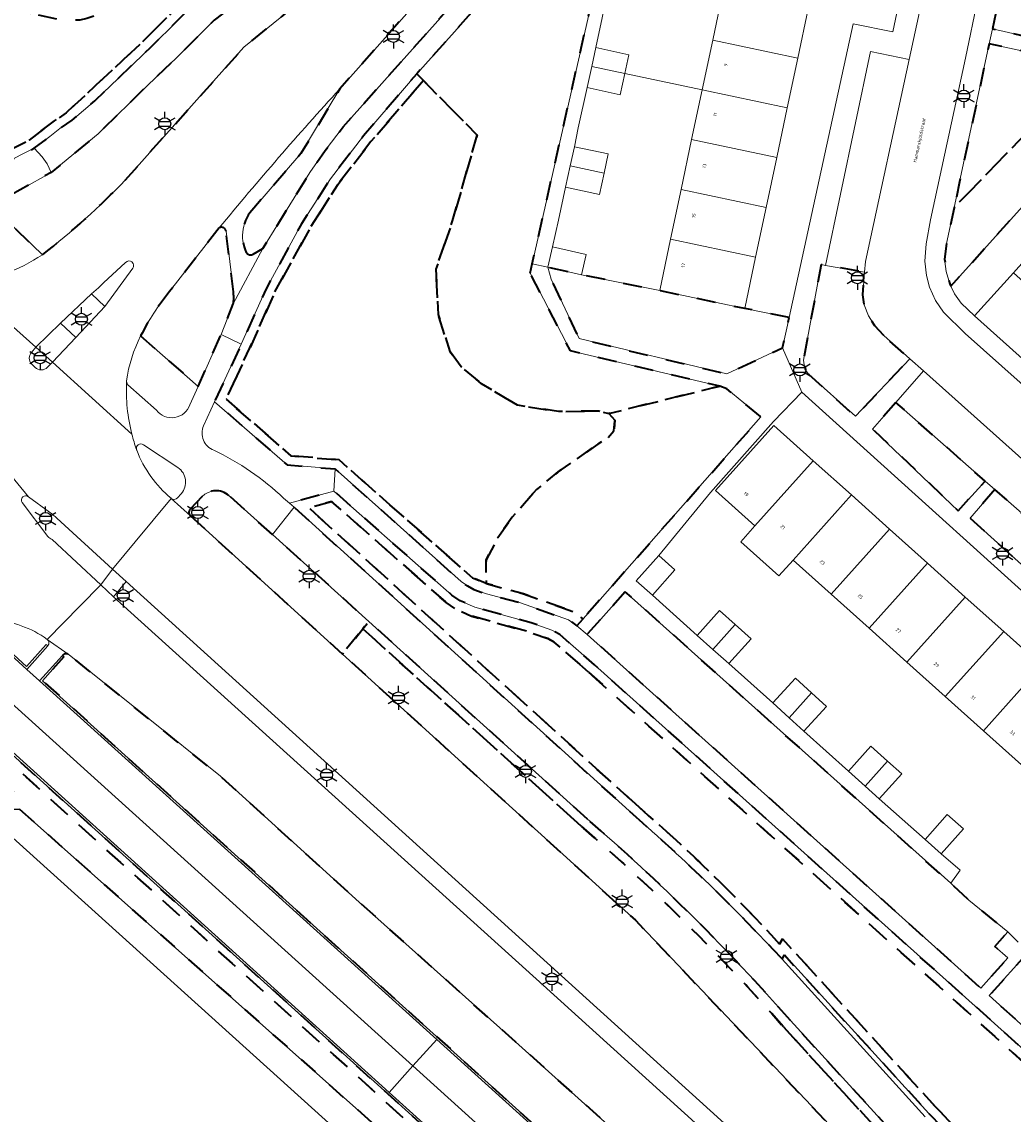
# Model space of a CAD drawing. Extents: x 105780 to 185197, y 477999 to 525027.
# Tile 134 of 562: x 106384 to 106489, y 479322 to 479438. Entities that reach past the tile are written whole.
import ezdxf
from ezdxf.enums import TextEntityAlignment as Align

# ---------------------------------------------------------------- set-up
doc = ezdxf.new("R2010")
doc.units = 0
doc.linetypes.add('XX-HIDDEN', pattern=[4, 2, -2])
for name, color, linetype, lineweight in [('B-GV-GR-MATERIAALGRENS-G', 252, 'XX-HIDDEN', 35), ('B-RO-IE-MEUBILAIR_WEGMEUBILAIR-S', 252, 'Continuous', 25), ('B-WE-GW-WATERGANG_SLOOT_INSTEEK-G', 252, 'Continuous', 30), ('B-XX-KG-KADASTRAAL_BEBOUWING-G', 252, 'Continuous', 20), ('B1-WE-OG-BEBOUWING-T18', 7, 'Continuous', 18), ('B1-WE-OG-TERREIN_ERF-GV', 252, 'Continuous', 18), ('B1-WE-OG-TOPOGRAFIE-T18', 10, 'Continuous', 18), ('B1-WE-VH-VERHARDING_ASFALT-GV', 252, 'Continuous', 18), ('B1-WE-VH-VERHARDING_BETON-GV', 252, 'Continuous', 18), ('B1-WE-VH-VERHARDING_BETONSTRAATSTEEN-GV', 252, 'Continuous', 18), ('B1-WE-VH-VERHARDING_OPEN-GV', 252, 'Continuous', 18), ('B1-WE-VH-VERHARDING_TEGEL-GV', 252, 'Continuous', 18)]:
    doc.layers.add(name, color=color, linetype=linetype, lineweight=lineweight)
doc.styles.add('NLCS-ISO', font='NLCS-ISO.ttf')
doc.styles.add('NLCS-ISO-M200-T18', font='NLCS-ISO.ttf', dxfattribs={"height": 0.36})

# ---------------------------------------------------------------- blocks, each defined once
blk = doc.blocks.new('B-SIE-WEG_LICHTMAST-SO')
at = {"ltscale": 0.1}
for p, q in [((0, 1.27), (0, 2.53)), ((-1.1, 0.63), (-2.19, 1.27)), ((1.1, 0.63), (2.19, 1.27)), ((-1.1, -0.63), (-2.19, -1.27)), ((0, -1.27), (0, -2.53)), ((1.1, -0.63), (2.19, -1.27))]:
    blk.add_line(p, q, dxfattribs=at)
at = {"flags": 128}
for points in [[(-1.16, 0.5), (1.16, 0.5)], [(-1.16, -0.5), (1.16, -0.5)]]:
    blk.add_lwpolyline(points, dxfattribs=at)
at = {"ltscale": 0.1}
blk.add_circle((0, 0), 1.27, dxfattribs=at)
at = {"style": 'NLCS-ISO'}
blk.add_attdef('TYPE', text='', height=1.8, dxfattribs=at).set_placement((0, 2.53), align=Align.BOTTOM_CENTER)

msp = doc.modelspace()

# ---------------------------------------------------------------- linework, layer by layer
at = {"layer": 'B-GV-GR-MATERIAALGRENS-G', "flags": 128}
for points in [[(106465.67, 479476.4), (106465.97, 479476.99), (106465.98, 479477.01), (106465.92, 479477.19), (106465.67, 479477.43), (106464.95, 479477.73), (106463.02, 479477.84), (106460.97, 479477.53), (106459.38, 479476.93), (106457.93, 479476.02), (106456.72, 479474.83), (106447.762, 479464.796), (106428.181, 479442.864), (106422.117, 479436.038), (106417.86, 479431.246), (106413.73, 479424.371), (106408.713, 479418.582)], [(106408.642, 479413.675), (106409.692, 479414.296), (106414.68, 479422.35), (106416.31, 479424.7), (106418.21, 479427.21), (106424.362, 479434.114), (106433.68, 479444.57), (106451.611, 479465.011), (106453.61, 479467.29), (106455.24, 479468.76), (106457.01, 479470.12), (106458.51, 479471.06), (106464.44, 479475.22), (106465.17, 479475.82), (106465.67, 479476.4)], [(106349.885, 479443.376), (106354.904, 479439.933), (106369.065, 479433.237), (106373.666, 479426.664), (106378.375, 479422.201), (106378.775, 479421.618), (106385.402, 479424.94), (106387.05, 479426.17), (106388.13, 479427.02), (106389.42, 479427.91), (106391.84, 479429.98), (106397.7, 479435.61), (106403.73, 479441.59), (106404.1, 479441.83), (106404.37, 479442.08), (106404.75, 479442.31), (106408.9, 479444.12), (106406.984, 479444.375), (106404.257, 479443.186), (106403.085, 479442.359), (106397.007, 479436.331), (106388.792, 479428.692), (106387.543, 479427.83), (106384.87, 479425.792), (106378.967, 479422.834), (106374.433, 479427.312), (106369.732, 479434.028), (106355.404, 479440.803), (106352.34, 479442.81), (106351.79, 479443.1), (106351.16, 479443.51), (106350.02, 479444.48), (106349.52, 479445.07), (106349.12, 479445.84), (106345.04, 479458.18)], [(106416.264, 479445.142), (106414.83, 479444.16), (106412.99, 479442.97), (106406.5, 479439.8), (106405.4, 479439.2), (106404.52, 479438.55), (106400.55, 479434.57), (106397.45, 479431.63), (106392.18, 479426.45), (106387.195, 479422.365), (106380.859, 479418.82), (106386.274, 479413.631)], [(106395.06, 479421.558), (106407.674, 479435.67), (106420.113, 479445.759), (106420.232, 479445.888)], [(106405.038, 479416.465), (106399.78, 479409.703)], [(106406.552, 479409.682), (106405.777, 479416.12)], [(106396.698, 479404.998), (106402.819, 479399.632), (106405.239, 479405.162), (106406.547, 479408.402)], [(106501.86, 479319), (106492.891, 479327.043), (106444.93, 479370.05), (106441.22, 479373.28), (106440.38, 479373.76), (106438.2, 479374.53), (106432.19, 479376.19), (106430.65, 479376.87), (106429.76, 479377.48), (106417.24, 479388.523), (106412.507, 479387.223), (106413.014, 479386.803), (106448.975, 479354.193)], [(106403.228, 479387.93), (106401.951, 479386.602)], [(106410.717, 479383.907), (106406.072, 479388.034)], [(106444.268, 479369.301), (106440.638, 479372.461), (106439.962, 479372.847), (106437.9, 479373.575), (106431.853, 479375.246), (106430.161, 479375.993), (106429.144, 479376.69), (106416.989, 479387.417), (106414.559, 479386.752), (106449.647, 479354.934)], [(106449.647, 479354.934), (106414.559, 479386.752), (106416.989, 479387.417), (106429.144, 479376.69), (106430.161, 479375.993), (106431.853, 479375.246), (106437.9, 479373.575), (106439.962, 479372.847), (106440.638, 479372.461), (106444.268, 479369.301)], [(106401.989, 479385.88), (106418.139, 479371.212), (106420.307, 479373.893), (106420.936, 479374.671), (106410.717, 479383.907)], [(106444.155, 479353.688), (106420.936, 479374.671), (106420.307, 479373.893), (106443.502, 479352.931)], [(106443.502, 479352.931), (106420.307, 479373.893), (106418.139, 479371.212), (106449.262, 479342.945), (106472.457, 479318.462)], [(106388.398, 479371.053), (106388.561, 479370.906), (106387.391, 479369.615), (106386.274, 479368.381), (106453.259, 479307.9), (106476.054, 479287.269), (106482.763, 479281.196), (106499, 479266.499), (106509.497, 479256.998), (106510.902, 479255.835), (106516.033, 479251.209), (106521.149, 479246.565), (106526.247, 479241.903), (106531.33, 479237.223), (106536.396, 479232.525), (106542.364, 479226.919), (106544.451, 479224.937), (106552.311, 479225.36)], [(106552.311, 479225.36), (106551.548, 479226.049), (106513.495, 479260.407), (106482.9, 479288.036), (106448.772, 479319.025), (106436.509, 479330.028), (106419.922, 479344.856), (106405.169, 479358.245), (106389.107, 479371.117), (106389.013, 479371.183)], [(106550.521, 479274.198), (106547.999, 479276.588), (106543.801, 479280.417), (106501.194, 479318.254), (106444.268, 479369.301)], [(106444.268, 479369.301), (106501.194, 479318.254), (106543.801, 479280.417), (106547.999, 479276.588), (106550.521, 479274.198)], [(106464.583, 479340.403), (106464.892, 479340.958), (106481.167, 479323.082)], [(106481.167, 479323.082), (106464.892, 479340.958), (106464.583, 479340.403)], [(106464.848, 479338.819), (106465.09, 479339.255), (106480.428, 479322.409)], [(106475.701, 479319.89), (106464.991, 479331.603)], [(106464.991, 479331.603), (106475.701, 479319.89)], [(106476.426, 479320.579), (106465.729, 479332.278)]]:
    msp.add_lwpolyline(points, dxfattribs=at)
for points in [[(106438.07, 479411.67), (106438.298, 479412.674), (106446.42, 479448.5), (106452.78, 479450.03), (106454.702, 479459.284), (106455.05, 479460.96), (106459.68, 479463.34), (106454.36, 479464.468), (106426.029, 479432.851), (106426.732, 479432.135), (106432.44, 479426.32), (106429.84, 479417.24), (106428.07, 479412.09), (106428.32, 479407.26), (106429.55, 479403.36), (106430.76, 479401.71), (106432.91, 479399.92), (106436.75, 479397.64), (106441.1, 479396.98), (106445.38, 479397.01), (106446.43, 479396.75), (106458.21, 479399.66), (106442.38, 479403.4)], [(106552.02, 479433.382), (106544.103, 479435.094), (106538.239, 479436.362), (106532.558, 479437.591), (106532.913, 479439.295), (106531.122, 479439.675), (106529.8, 479433.566), (106507.958, 479438.29), (106500.374, 479451.016), (106489.678, 479449.361), (106489.236, 479447.269), (106487.2, 479437.62), (106496.8, 479435.42), (106503.037, 479429.832), (106504.527, 479428.498), (106506.862, 479431.105), (106525.482, 479423.84), (106527.249, 479423.151), (106532.265, 479413.546), (106530.266, 479411.309), (106534.68, 479407.366), (106535.985, 479406.2), (106543.126, 479399.821), (106544.415, 479405.782), (106544.651, 479406.872), (106546.779, 479413.418), (106548.852, 479419.249), (106552.438, 479425.426), (106551.531, 479428.882)], [(106385.08, 479439.23), (106382.26, 479440.06), (106379.16, 479440.45), (106373.19, 479441.29), (106370.29, 479441.47), (106367.58, 479441.41), (106366.86, 479441.25), (106366.24, 479440.99), (106365.12, 479440.27), (106364.29, 479439.95), (106363.18, 479439.9), (106361.5, 479440.24), (106356.86, 479441.73), (106353.55, 479442.33), (106352.34, 479442.81), (106355.404, 479440.803), (106369.732, 479434.028), (106374.433, 479427.312), (106378.967, 479422.834), (106384.87, 479425.792), (106387.543, 479427.83), (106388.792, 479428.692), (106397.007, 479436.331), (106403.085, 479442.359), (106404.257, 479443.186), (106406.984, 479444.375), (106405.45, 479444.58), (106404.55, 479444.34), (106402.24, 479443.94), (106400.74, 479443.52), (106399.85, 479443.41), (106394.96, 479440.69), (106392.72, 479439.53), (106391.83, 479438.99), (106390.97, 479438.7), (106390.24, 479438.55), (106389.25, 479438.49), (106387.97, 479438.61)], [(106495.99, 479434.07), (106486.84, 479436.02), (106483.695, 479421.353), (106483.11, 479418.623), (106497.112, 479433.072)], [(106426.732, 479432.135), (106426.029, 479432.851), (106420.39, 479426.27), (106416.87, 479421.7), (106413.79, 479416.9), (106410.02, 479410.02), (106407.395, 479404.138), (106404.558, 479398.012), (106412.26, 479391.302), (106417.376, 479390.866), (106423.27, 479385.61), (106430.75, 479378.91), (106431.41, 479378.45), (106432.11, 479378.06), (106433.43, 479377.615), (106437.07, 479376.65), (106442.14, 479374.85), (106443.029, 479374.209), (106443.694, 479374.963), (106442.609, 479375.745), (106437.366, 479377.606), (106433.421, 479378.701), (106431.947, 479379.31), (106417.791, 479391.834), (106412.671, 479392.271), (106405.781, 479398.273), (106408.305, 479403.724), (106410.917, 479409.575), (106414.65, 479416.389), (106417.688, 479421.124), (106421.166, 479425.639)], [(106497.112, 479433.072), (106483.11, 479418.623), (106482.29, 479414.8), (106482.11, 479413.14), (106482.27, 479411.84), (106482.66, 479410.53), (106482.764, 479410.303), (106500.528, 479430.033)], [(106426.732, 479432.135), (106421.166, 479425.639), (106417.688, 479421.124), (106414.65, 479416.389), (106410.917, 479409.575), (106408.305, 479403.724), (106405.781, 479398.273), (106412.671, 479392.271), (106417.791, 479391.834), (106431.947, 479379.31), (106433.421, 479378.701), (106433.4, 479381.22), (106434.64, 479383.59), (106436.17, 479385.75), (106438.75, 479388.7), (106441.23, 479390.69), (106445.27, 479393.49), (106446.38, 479394.21), (106446.98, 479394.92), (106447.08, 479396.06), (106446.43, 479396.75), (106445.38, 479397.01), (106441.1, 479396.98), (106436.75, 479397.64), (106432.91, 479399.92), (106430.76, 479401.71), (106429.55, 479403.36), (106428.32, 479407.26), (106428.07, 479412.09), (106429.84, 479417.24), (106432.44, 479426.32)], [(106475.64, 479405.03), (106474.69, 479406.09), (106474.03, 479407.15), (106473.57, 479408.32), (106473.41, 479409.36), (106473.606, 479411.765), (106469.444, 479412.498), (106468.98, 479412.58), (106467.11, 479402.44), (106467.27, 479401.48), (106467.65, 479400.94), (106472.63, 479396.46), (106478.42, 479402.58)], [(106465.594, 479406.959), (106460.881, 479407.925), (106460.875, 479407.896), (106451.837, 479409.809), (106443.542, 479411.481), (106439.953, 479412.291), (106440.309, 479411.02), (106443.27, 479404.71), (106458.96, 479400.96), (106464.89, 479403.73)], [(106458.21, 479399.66), (106446.43, 479396.75), (106447.08, 479396.06), (106446.98, 479394.92), (106446.38, 479394.21), (106445.27, 479393.49), (106441.23, 479390.69), (106438.75, 479388.7), (106436.17, 479385.75), (106434.64, 479383.59), (106433.4, 479381.22), (106433.421, 479378.701), (106437.366, 479377.606), (106442.609, 479375.745), (106443.694, 479374.963), (106462.6, 479396.4), (106458.96, 479399.38)], [(106476.934, 479397.934), (106474.45, 479395.11), (106483.54, 479386.44), (106486.4, 479389.59)], [(106487.444, 479388.674), (106484.83, 479385.63), (106498.66, 479373.13), (106501.56, 479376.29)], [(106448.18, 479377.82), (106444.137, 479373.287), (106485.945, 479335.727), (106488.819, 479338.932), (106487.455, 479340.144), (106488.83, 479341.72), (106484.685, 479345.07), (106482.75, 479346.87)], [(106447.842, 479302.013), (106380.871, 479362.503), (106381.597, 479360.795), (106451, 479298.112), (106509.012, 479245.724), (106532.408, 479224.289), (106533.486, 479224.347), (106507.628, 479248.038), (106499, 479255.784)], [(106451, 479298.112), (106381.597, 479360.795), (106383.824, 479354.746), (106450.164, 479295.769), (106494.298, 479256.195), (106507.331, 479243.721), (106528.536, 479224.416), (106530.025, 479224.554), (106530.429, 479224.182), (106532.408, 479224.289), (106509.012, 479245.724)], [(106491.052, 479339.623), (106486.838, 479334.925), (106492.752, 479329.612), (106497.024, 479334.316), (106496.995, 479334.343)]]:
    msp.add_lwpolyline(points, close=True, dxfattribs=at)
for points in [[(106386.274, 479413.631, 0.03716), (106395.06, 479421.558)], [(106408.713, 479418.582, 0.3080457), (106407.922, 479413.852)], [(106405.777, 479416.12, 0.537037), (106405.038, 479416.465)], [(106407.922, 479413.852, 0.3846914), (106408.642, 479413.675)], [(106399.78, 479409.703, 0.053553), (106396.698, 479404.998)], [(106406.547, 479408.402, 0.0648428), (106406.552, 479409.682)], [(106406.072, 479388.034, 0.4022525), (106403.228, 479387.93)], [(106401.951, 479386.602, 0.3767084), (106401.989, 479385.88)], [(106389.013, 479371.183, 0.367226), (106388.398, 479371.053)], [(106449.647, 479354.934, -0.0296938), (106464.583, 479340.403)], [(106464.583, 479340.403, 0.0296938), (106449.647, 479354.934)], [(106465.729, 479332.278, 0.0348035), (106444.155, 479353.688)], [(106448.975, 479354.193, -0.0264035), (106464.848, 479338.819)], [(106464.991, 479331.603, 0.0348226), (106443.502, 479352.931)], [(106443.502, 479352.931, -0.0348226), (106464.991, 479331.603)], [(106480.428, 479322.409, 0.0219888), (106487.97, 479315.125)], [(106481.167, 479323.082, 0.0219854), (106488.642, 479315.866)], [(106488.642, 479315.866, -0.0219854), (106481.167, 479323.082)]]:
    msp.add_lwpolyline(points, format="xyb", dxfattribs=at)
at = {"layer": 'B-WE-GW-WATERGANG_SLOOT_INSTEEK-G', "flags": 128}
for points in [[(106379.788, 479354.665), (106369.984, 479354.232), (106370.097, 479354.137), (106370.363, 479353.91), (106377.936, 479334.234), (106382.248, 479311.866), (106383.302, 479311.894), (106390.918, 479320.404), (106398.846, 479313.448), (106405.618, 479320.9), (106408.876, 479321.185), (106432.364, 479299.78), (106443.868, 479289.375), (106466.342, 479269.168), (106481.863, 479255.301), (106484.991, 479252.481), (106486.397, 479252.421), (106487.916, 479252.522), (106489.106, 479253.555), (106489.144, 479256.206), (106447.685, 479293.421)], [(106383.824, 479354.746), (106379.788, 479354.665), (106447.685, 479293.421), (106448.159, 479293.973), (106449.225, 479294.518), (106493.686, 479255.284), (106494.298, 479256.195), (106450.164, 479295.769)]]:
    msp.add_lwpolyline(points, close=True, dxfattribs=at)
at = {"layer": 'B-XX-KG-KADASTRAAL_BEBOUWING-G', "flags": 128}
for points in [[(106467.618, 479439.756), (106462.755, 479440.849), (106458.593, 479441.73), (106457.469, 479436.418), (106466.506, 479434.505)], [(106466.506, 479434.505), (106457.469, 479436.418), (106456.351, 479431.135), (106465.388, 479429.222)], [(106445.071, 479435.623), (106444.624, 479433.617), (106448.133, 479432.875), (106448.571, 479434.843)], [(106448.133, 479432.875), (106444.624, 479433.617), (106444.123, 479431.372), (106447.624, 479430.592)], [(106465.388, 479429.222), (106456.351, 479431.135), (106455.233, 479425.853), (106464.27, 479423.94)], [(106464.27, 479423.94), (106455.233, 479425.853), (106454.115, 479420.57), (106463.152, 479418.658)], [(106446.382, 479424.329), (106442.773, 479425.101), (106442.337, 479423.062), (106445.948, 479422.298)], [(106445.948, 479422.298), (106442.337, 479423.062), (106441.851, 479420.786), (106445.459, 479420.014)], [(106463.152, 479418.658), (106454.115, 479420.57), (106452.996, 479415.287), (106462.034, 479413.375)], [(106462.034, 479413.375), (106452.996, 479415.287), (106451.837, 479409.809), (106460.875, 479407.896), (106460.881, 479407.925)], [(106440.44, 479414.447), (106439.953, 479412.291), (106443.542, 479411.481), (106444.028, 479413.637)], [(106468.154, 479391.731), (106463.963, 479395.485), (106457.765, 479388.566), (106461.95, 479384.816)], [(106472.2, 479388.105), (106468.154, 479391.731), (106461.95, 479384.816), (106460.45, 479383.141), (106464.501, 479379.513), (106466.001, 479381.188)], [(106476.25, 479384.476), (106472.2, 479388.105), (106466.001, 479381.188), (106470.044, 479377.565)], [(106480.276, 479380.871), (106476.25, 479384.476), (106470.044, 479377.565), (106474.076, 479373.954)], [(106451.756, 479381.681), (106449.352, 479378.998), (106451.06, 479377.468), (106453.464, 479380.151)], [(106484.3, 479377.265), (106480.276, 479380.871), (106474.076, 479373.954), (106478.106, 479370.343)], [(106488.379, 479373.611), (106484.3, 479377.265), (106478.106, 479370.343), (106482.18, 479366.693)], [(106459.857, 479374.333), (106458.176, 479375.826), (106455.825, 479373.177), (106457.493, 479371.695)], [(106459.857, 479374.333), (106457.493, 479371.695), (106459.187, 479370.192), (106461.539, 479372.841)], [(106492.423, 479369.987), (106488.379, 479373.611), (106482.18, 479366.693), (106486.225, 479363.069)], [(106496.424, 479366.403), (106492.423, 479369.987), (106486.225, 479363.069), (106490.26, 479359.454), (106493.054, 479362.573)], [(106467.953, 479367.086), (106466.25, 479368.644), (106463.859, 479366.031), (106465.59, 479364.447)], [(106467.953, 479367.086), (106465.59, 479364.447), (106467.156, 479363.014), (106469.547, 479365.627)], [(106476.044, 479359.845), (106474.285, 479361.43), (106471.893, 479358.775), (106473.659, 479357.184)], [(106476.044, 479359.845), (106473.659, 479357.184), (106475.167, 479355.825), (106477.559, 479358.479)], [(106480.029, 479351.503), (106481.744, 479349.98), (106484.096, 479352.629), (106482.382, 479354.152)]]:
    msp.add_lwpolyline(points, close=True, dxfattribs=at)
at = {"layer": 'B1-WE-OG-TERREIN_ERF-GV', "flags": 128}
for points in [[(106467.618, 479439.756), (106466.506, 479434.505), (106465.388, 479429.222), (106464.27, 479423.94), (106463.152, 479418.658), (106462.034, 479413.375), (106460.881, 479407.925), (106465.594, 479406.959), (106472.39, 479438.15), (106476.61, 479437.31), (106480.171, 479454.294)], [(106446.397, 479441.969), (106445.071, 479435.623), (106448.571, 479434.843), (106448.133, 479432.875), (106456.351, 479431.135), (106457.469, 479436.418), (106458.593, 479441.73)], [(106499.408, 479369.698), (106466.95, 479399.04), (106463.92, 479395.9), (106457.22, 479388.36), (106451.756, 479381.681), (106453.464, 479380.151), (106451.06, 479377.468), (106455.825, 479373.177), (106458.176, 479375.826), (106459.857, 479374.333), (106461.539, 479372.841), (106459.187, 479370.192), (106463.859, 479366.031), (106466.25, 479368.644), (106467.953, 479367.086), (106469.547, 479365.627), (106467.156, 479363.014), (106471.893, 479358.775), (106474.285, 479361.43), (106476.044, 479359.845), (106477.559, 479358.479), (106475.167, 479355.825), (106480.029, 479351.503), (106482.382, 479354.152), (106484.096, 479352.629), (106481.744, 479349.98), (106483.743, 479348.238), (106482.75, 479346.87), (106484.685, 479345.07), (106488.83, 479341.72), (106489.93, 479340.62)], [(106490.26, 479359.454), (106486.225, 479363.069), (106482.18, 479366.693), (106478.106, 479370.343), (106474.076, 479373.954), (106470.044, 479377.565), (106466.001, 479381.188), (106464.501, 479379.513), (106460.45, 479383.141), (106461.95, 479384.816), (106457.765, 479388.566), (106463.963, 479395.485), (106468.154, 479391.731), (106472.2, 479388.105), (106476.25, 479384.476), (106480.276, 479380.871), (106484.3, 479377.265), (106488.379, 479373.611), (106492.423, 479369.987)]]:
    msp.add_lwpolyline(points, dxfattribs=at)
for points in [[(106456.351, 479431.135), (106448.133, 479432.875), (106447.624, 479430.592), (106444.123, 479431.372), (106443.184, 479427.088), (106442.773, 479425.101), (106446.382, 479424.329), (106445.948, 479422.298), (106445.459, 479420.014), (106441.851, 479420.786), (106441.102, 479417.287), (106440.44, 479414.447), (106444.028, 479413.637), (106443.542, 479411.481), (106451.837, 479409.809), (106452.996, 479415.287), (106454.115, 479420.57), (106455.233, 479425.853)], [(106503.517, 479427.374), (106500.528, 479430.033), (106482.764, 479410.303), (106483.15, 479409.46), (106483.86, 479408.49), (106485.279, 479407.119), (106489.41, 479411.686), (106495.563, 479418.566), (106501.149, 479424.739)], [(106497.579, 479404.38), (106493.554, 479407.98), (106489.41, 479411.686), (106485.279, 479407.119), (106501.52, 479392.6), (106503.094, 479394.045), (106505.18, 479395.96), (106537.349, 479367.319), (106541.029, 479371.142), (106536.884, 479374.848), (106532.859, 479378.448), (106528.834, 479382.048), (106524.809, 479385.647), (106520.783, 479389.247), (106516.758, 479392.846), (106512.721, 479396.456), (106508.537, 479400.198), (106505.746, 479397.077), (106501.605, 479400.781)]]:
    msp.add_lwpolyline(points, close=True, dxfattribs=at)
at = {"layer": 'B1-WE-VH-VERHARDING_ASFALT-GV', "flags": 128}
for points in [[(106456.702, 479481.168), (106453.985, 479483.487), (106451.734, 479480.852), (106447.071, 479475.694), (106442.66, 479470.69), (106441.936, 479469.892), (106431.049, 479457.892), (106426.926, 479453.162), (106420.232, 479445.888), (106420.113, 479445.759), (106407.674, 479435.67), (106395.06, 479421.558)], [(106433.68, 479444.57), (106424.362, 479434.114), (106418.21, 479427.21), (106416.31, 479424.7), (106414.68, 479422.35), (106409.692, 479414.296), (106406.547, 479408.402), (106405.239, 479405.162), (106407.395, 479404.138), (106410.02, 479410.02), (106413.79, 479416.9), (106416.87, 479421.7), (106420.39, 479426.27), (106426.029, 479432.851), (106454.36, 479464.468)], [(106483.14, 479456.58), (106478.325, 479434.365), (106473.71, 479412.9), (106473.606, 479411.765), (106473.41, 479409.36), (106473.57, 479408.32), (106474.03, 479407.15), (106474.69, 479406.09), (106475.64, 479405.03), (106478.42, 479402.58), (106479.876, 479401.277), (106504.392, 479379.332), (106508.472, 479383.713), (106502.123, 479389.373), (106484.29, 479405.27), (106482, 479407.53), (106481.13, 479408.78), (106480.5, 479410.17), (106480.19, 479411.42), (106480, 479412.94), (106480.14, 479414.78), (106480.62, 479417.32), (106484.31, 479434.5), (106488.26, 479453.45)], [(106316.807, 479453.98), (106339.774, 479433.194), (106361.412, 479413.545), (106365.045, 479410.286), (106367.243, 479408.315), (106371.091, 479404.618), (106371.572, 479404.094), (106371.915, 479403.715), (106372.938, 479402.302), (106384.774, 479387.924), (106387.012, 479386.282)], [(106417.86, 479431.246), (106422.117, 479436.038), (106428.181, 479442.864)], [(106403.73, 479441.59), (106397.7, 479435.61), (106391.84, 479429.98), (106389.42, 479427.91), (106388.13, 479427.02), (106387.05, 479426.17), (106385.402, 479424.94), (106386.255, 479424.02), (106386.781, 479423.277), (106387.195, 479422.365), (106392.18, 479426.45), (106397.45, 479431.63), (106400.55, 479434.57), (106404.52, 479438.55)], [(106399.78, 479409.703), (106405.038, 479416.465)], [(106377.794, 479410.742), (106385.58, 479403.821), (106388.185, 479406.345), (106391.495, 479409.464), (106392.215, 479410.102), (106392.752, 479410.632), (106395.105, 479412.798)], [(106395.857, 479412.185), (106392.891, 479408.137), (106389.809, 479404.847), (106387.324, 479402.201), (106395.773, 479394.557)], [(106385.119, 479403.241), (106385.58, 479403.821), (106377.794, 479410.742)], [(106384.774, 479387.924), (106372.938, 479402.302)], [(106385.496, 479401.655), (106385.117, 479402.022)], [(106395.773, 479394.557), (106387.324, 479402.201), (106386.802, 479401.666)], [(106395.208, 479400.157), (106395.208, 479400.191), (106395.211, 479400.225)], [(106396.285, 479392.864), (106396.275, 479392.893), (106396.265, 479392.922)], [(106489.93, 479340.62), (106488.83, 479341.72), (106487.455, 479340.144), (106488.819, 479338.932), (106485.945, 479335.727), (106444.137, 479373.287), (106443.029, 479374.209), (106442.14, 479374.85), (106437.07, 479376.65), (106433.43, 479377.615), (106432.11, 479378.06), (106431.41, 479378.45), (106430.75, 479378.91), (106423.27, 479385.61), (106417.376, 479390.866), (106417.24, 479388.523), (106429.76, 479377.48), (106430.65, 479376.87), (106432.19, 479376.19), (106438.2, 479374.53), (106440.38, 479373.76), (106441.22, 479373.28), (106444.93, 479370.05), (106492.891, 479327.043)], [(106386.858, 479383.703), (106384.104, 479387.311)], [(106387.816, 479385.646), (106393.725, 479380.23), (106396.124, 479383.126), (106399.948, 479387.743), (106399.936, 479387.753)], [(106472.457, 479318.462), (106449.262, 479342.945), (106418.139, 479371.212), (106401.989, 479385.88), (106399.948, 479387.743), (106396.124, 479383.126), (106393.725, 479380.23), (106395.161, 479378.922), (106441.015, 479337.388), (106518.909, 479266.806), (106552.218, 479236.844)], [(106448.975, 479354.193), (106413.014, 479386.803), (106410.717, 479383.907), (106420.936, 479374.671), (106444.155, 479353.688)], [(106386.782, 479372.76), (106390.289, 479376.326), (106392.48, 479378.553), (106387.303, 479383.374)], [(106492.752, 479329.612), (106486.838, 479334.925), (106491.052, 479339.623)], [(106480.028, 479322.062), (106464.848, 479338.819)], [(106465.729, 479332.278), (106476.426, 479320.579)]]:
    msp.add_lwpolyline(points, dxfattribs=at)
at = {"layer": 'B1-WE-VH-VERHARDING_ASFALT-GV'}
for points in [[(106405.038, 479416.465, -0.012639), (106417.86, 479431.246)], [(106395.06, 479421.558, -0.03716), (106386.274, 479413.631)], [(106386.274, 479413.631, -0.0498959), (106382.247, 479411.564)], [(106395.105, 479412.798, -0.967654), (106395.857, 479412.185)], [(106396.698, 479404.998, -0.053553), (106399.78, 479409.703)], [(106395.211, 479400.225, -0.0852833), (106396.698, 479404.998)], [(106385.117, 479402.022, -0.4150946), (106385.119, 479403.241)], [(106386.802, 479401.666, -0.4188323), (106385.496, 479401.655)], [(106395.773, 479394.557, -0.0737974), (106395.208, 479400.157)], [(106396.265, 479392.922, -0.0220465), (106395.773, 479394.557)], [(106399.936, 479387.753, -0.1262215), (106396.285, 479392.864)], [(106384.104, 479387.311, -0.8440772), (106384.774, 479387.924)], [(106387.012, 479386.282, -0.0222435), (106387.816, 479385.646)], [(106387.303, 479383.374, -0.1239576), (106386.858, 479383.703)], [(106380.943, 479374.783, -0.1510577), (106386.782, 479372.76)], [(106444.155, 479353.688, -0.0348035), (106465.729, 479332.278)], [(106464.848, 479338.819, 0.0264035), (106448.975, 479354.193)]]:
    msp.add_lwpolyline(points, format="xyb", dxfattribs=at)
at = {"layer": 'B1-WE-VH-VERHARDING_ASFALT-GV', "flags": 128}
msp.add_lwpolyline([(106439.464, 479336.033), (106393.826, 479377.305), (106392.48, 479378.553), (106390.289, 479376.326), (106386.782, 479372.76), (106389.013, 479371.183), (106389.107, 479371.117), (106405.169, 479358.245), (106419.922, 479344.856), (106436.509, 479330.028), (106448.772, 479319.025), (106482.9, 479288.036), (106513.495, 479260.407), (106551.548, 479226.049), (106552.311, 479225.36), (106561.357, 479225.847), (106517.545, 479265.326)], close=True, dxfattribs=at)
at = {"layer": 'B1-WE-VH-VERHARDING_BETON-GV', "flags": 128}
for points in [[(106385.963, 479368.366), (106384.596, 479369.56), (106379.838, 479373.908), (106369.847, 479382.962), (106366.852, 479385.633), (106360.397, 479391.524), (106355.481, 479395.889), (106353.946, 479397.277), (106351.43, 479394.5), (106362.681, 479384.308), (106425.63, 479327.459), (106428.163, 479330.264)], [(106348.916, 479391.724), (106349.101, 479391.555), (106350.504, 479390.274), (106350.504, 479390.273), (106358.466, 479383), (106361.825, 479379.994), (106364.715, 479377.408), (106369.76, 479372.784), (106379.536, 479363.998), (106380.854, 479362.814), (106423.093, 479324.65), (106425.63, 479327.459), (106362.681, 479384.308), (106351.43, 479394.5)], [(106379.715, 479374.26), (106379.716, 479374.212), (106379.765, 479374.038), (106379.838, 479373.908), (106384.596, 479369.56), (106386.836, 479372.091), (106386.676, 479372.242), (106384.579, 479369.873), (106380.004, 479374.054), (106379.954, 479374.156), (106379.931, 479374.267), (106379.936, 479374.38), (106379.97, 479374.488), (106380.03, 479374.585), (106380.112, 479374.663), (106380.062, 479374.89), (106379.929, 479374.796), (106379.822, 479374.673), (106379.772, 479374.573), (106379.749, 479374.528), (106379.726, 479374.45), (106379.713, 479374.37)], [(106388.398, 479371.053), (106385.963, 479368.366), (106428.163, 479330.264), (106453.11, 479307.738), (106453.259, 479307.9), (106386.274, 479368.381), (106387.391, 479369.615), (106388.561, 479370.906)], [(106423.093, 479324.65), (106380.854, 479362.814), (106379.923, 479361.769), (106380.087, 479361.623), (106380.871, 479362.503), (106447.842, 479302.013), (106447.991, 479302.176)], [(106428.163, 479330.264), (106425.63, 479327.459), (106441.205, 479313.394), (106450.544, 479304.95), (106453.11, 479307.738)], [(106425.63, 479327.459), (106423.093, 479324.65), (106447.991, 479302.176), (106450.544, 479304.95), (106441.205, 479313.394)]]:
    msp.add_lwpolyline(points, close=True, dxfattribs=at)
at = {"layer": 'B1-WE-VH-VERHARDING_BETONSTRAATSTEEN-GV', "flags": 128}
for points in [[(106478.325, 479434.365), (106474.22, 479435.21), (106469.444, 479412.498), (106473.606, 479411.765), (106473.71, 479412.9)], [(106479.876, 479401.277), (106476.934, 479397.934), (106486.4, 479389.59), (106487.444, 479388.674), (106501.56, 479376.29), (106502.703, 479377.517), (106504.392, 479379.332)]]:
    msp.add_lwpolyline(points, close=True, dxfattribs=at)
for points in [[(106395.105, 479412.798), (106392.752, 479410.632), (106392.215, 479410.102), (106391.495, 479409.464)], [(106391.495, 479409.464), (106392.891, 479408.137), (106395.857, 479412.185)], [(106385.58, 479403.821), (106385.119, 479403.241)], [(106386.802, 479401.666), (106387.324, 479402.201), (106385.58, 479403.821)], [(106385.117, 479402.022), (106385.496, 479401.655)], [(106396.265, 479392.922), (106396.275, 479392.893), (106396.285, 479392.864)], [(106400.67, 479391.024), (106397.003, 479393.444)], [(106400.631, 479387.803), (106401.012, 479388.24)], [(106384.104, 479387.311), (106386.858, 479383.703)], [(106387.012, 479386.282), (106384.774, 479387.924)], [(106399.936, 479387.753), (106399.948, 479387.743)], [(106387.303, 479383.374), (106392.48, 479378.553), (106393.725, 479380.23), (106387.816, 479385.646)], [(106395.161, 479378.922), (106393.826, 479377.305), (106439.464, 479336.033), (106517.545, 479265.326), (106561.357, 479225.847), (106565.105, 479226.049), (106555.277, 479234.218)], [(106552.218, 479236.844), (106518.909, 479266.806), (106441.015, 479337.388), (106395.161, 479378.922)], [(106380.004, 479374.054), (106384.579, 479369.873), (106386.676, 479372.242), (106386.836, 479372.091)]]:
    msp.add_lwpolyline(points, dxfattribs=at)
at = {"layer": 'B1-WE-VH-VERHARDING_BETONSTRAATSTEEN-GV'}
for points in [[(106395.857, 479412.185, 0.967654), (106395.105, 479412.798)], [(106385.119, 479403.241, 0.4150946), (106385.117, 479402.022)], [(106385.496, 479401.655, 0.4188323), (106386.802, 479401.666)], [(106397.003, 479393.444, 0.7063616), (106396.265, 479392.922)], [(106396.285, 479392.864, 0.1262215), (106399.936, 479387.753)], [(106401.012, 479388.24, 0.4432649), (106400.67, 479391.024)], [(106384.774, 479387.924, 0.8440772), (106384.104, 479387.311)], [(106399.948, 479387.743, 0.408145), (106400.631, 479387.803)], [(106387.816, 479385.646, 0.0222435), (106387.012, 479386.282)], [(106386.858, 479383.703, 0.1239576), (106387.303, 479383.374)], [(106386.782, 479372.76, 0.1510577), (106380.943, 479374.783)], [(106386.836, 479372.091, 0.4514951), (106386.782, 479372.76)]]:
    msp.add_lwpolyline(points, format="xyb", dxfattribs=at)
at = {"layer": 'B1-WE-VH-VERHARDING_OPEN-GV', "flags": 128}
msp.add_lwpolyline([(106480.428, 479322.409), (106465.09, 479339.255), (106464.848, 479338.819), (106480.028, 479322.062)], dxfattribs=at)
at = {"layer": 'B1-WE-VH-VERHARDING_OPEN-GV'}
msp.add_lwpolyline([(106487.97, 479315.125, -0.0219888), (106480.428, 479322.409)], format="xyb", dxfattribs=at)
at = {"layer": 'B1-WE-VH-VERHARDING_TEGEL-GV', "flags": 128}
for points in [[(106442.773, 479425.101), (106443.184, 479427.088), (106444.123, 479431.372), (106444.624, 479433.617), (106445.071, 479435.623), (106446.397, 479441.969), (106446.946, 479444.246), (106447.42, 479446.215), (106447.64, 479447.13), (106447.689, 479447.531), (106454.407, 479449.113), (106454.91, 479451.297), (106455.362, 479453.422), (106455.833, 479455.639), (106456.508, 479458.929), (106454.702, 479459.284), (106452.78, 479450.03), (106446.42, 479448.5), (106438.298, 479412.674), (106439.953, 479412.291), (106440.44, 479414.447), (106441.102, 479417.287), (106441.851, 479420.786), (106442.337, 479423.062)], [(106466.95, 479399.04), (106464.89, 479403.73), (106458.96, 479400.96), (106443.27, 479404.71), (106440.309, 479411.02), (106439.953, 479412.291), (106438.298, 479412.674), (106438.07, 479411.67), (106442.38, 479403.4), (106458.21, 479399.66), (106458.96, 479399.38), (106462.6, 479396.4), (106443.694, 479374.963), (106443.029, 479374.209), (106444.137, 479373.287), (106448.18, 479377.82), (106482.75, 479346.87), (106483.743, 479348.238), (106481.744, 479349.98), (106480.029, 479351.503), (106475.167, 479355.825), (106473.659, 479357.184), (106471.893, 479358.775), (106467.156, 479363.014), (106465.59, 479364.447), (106463.859, 479366.031), (106459.187, 479370.192), (106457.493, 479371.695), (106455.825, 479373.177), (106451.06, 479377.468), (106449.352, 479378.998), (106451.756, 479381.681), (106457.22, 479388.36), (106463.92, 479395.9)], [(106392.891, 479408.137), (106391.495, 479409.464), (106388.185, 479406.345), (106389.809, 479404.847)], [(106389.809, 479404.847), (106388.185, 479406.345), (106385.58, 479403.821), (106387.324, 479402.201)], [(106395.161, 479378.922), (106393.725, 479380.23), (106392.48, 479378.553), (106393.826, 479377.305)]]:
    msp.add_lwpolyline(points, close=True, dxfattribs=at)
for points in [[(106498.66, 479373.13), (106484.83, 479385.63), (106487.444, 479388.674), (106486.4, 479389.59), (106483.54, 479386.44), (106474.45, 479395.11), (106476.934, 479397.934), (106479.876, 479401.277), (106478.42, 479402.58), (106472.63, 479396.46), (106467.65, 479400.94), (106467.27, 479401.48), (106467.11, 479402.44), (106468.98, 479412.58), (106469.444, 479412.498), (106474.22, 479435.21), (106478.325, 479434.365), (106483.14, 479456.58)], [(106480.171, 479454.294), (106476.61, 479437.31), (106472.39, 479438.15), (106465.594, 479406.959), (106464.89, 479403.73), (106466.95, 479399.04), (106499.408, 479369.698)], [(106488.26, 479453.45), (106484.31, 479434.5), (106480.62, 479417.32), (106480.14, 479414.78), (106480, 479412.94), (106480.19, 479411.42), (106480.5, 479410.17), (106481.13, 479408.78), (106482, 479407.53), (106484.29, 479405.27), (106502.123, 479389.373)], [(106501.52, 479392.6), (106485.279, 479407.119), (106483.86, 479408.49), (106483.15, 479409.46), (106482.764, 479410.303), (106482.66, 479410.53), (106482.27, 479411.84), (106482.11, 479413.14), (106482.29, 479414.8), (106483.11, 479418.623), (106483.695, 479421.353), (106486.84, 479436.02), (106487.2, 479437.62), (106489.236, 479447.269)], [(106496.8, 479435.42), (106487.2, 479437.62), (106486.84, 479436.02), (106495.99, 479434.07)], [(106408.713, 479418.582), (106413.73, 479424.371), (106417.86, 479431.246)], [(106378.587, 479417.524), (106380.859, 479418.82), (106387.195, 479422.365), (106386.781, 479423.277), (106386.255, 479424.02), (106385.402, 479424.94), (106378.775, 479421.618), (106374.306, 479419.327)], [(106386.274, 479413.631), (106380.859, 479418.82)], [(106405.777, 479416.12), (106406.552, 479409.682)], [(106406.547, 479408.402), (106409.692, 479414.296), (106408.642, 479413.675)], [(106402.819, 479399.632), (106396.698, 479404.998)], [(106404.558, 479398.012), (106407.395, 479404.138), (106405.239, 479405.162), (106402.819, 479399.632), (106401.942, 479397.683)], [(106395.211, 479400.225), (106395.208, 479400.191), (106395.208, 479400.157)], [(106395.353, 479399.789), (106398.374, 479397.12)], [(106398.374, 479397.12), (106395.353, 479399.789)], [(106401.942, 479397.683), (106402.819, 479399.632)], [(106404.558, 479398.012), (106403.389, 479395.461)], [(106403.389, 479395.461), (106404.558, 479398.012)], [(106411.887, 479387.762), (106412.507, 479387.223), (106417.24, 479388.523), (106417.376, 479390.866), (106412.26, 479391.302), (106404.558, 479398.012)], [(106397.003, 479393.444), (106400.67, 479391.024)], [(106401.012, 479388.24), (106400.631, 479387.803)], [(106399.948, 479387.743), (106401.989, 479385.88)], [(106401.951, 479386.602), (106403.228, 479387.93)], [(106406.072, 479388.034), (106410.717, 479383.907), (106413.014, 479386.803), (106412.507, 479387.223), (106411.887, 479387.762)], [(106386.836, 479372.091), (106384.596, 479369.56), (106385.963, 479368.366), (106388.398, 479371.053)], [(106389.013, 479371.183), (106386.782, 479372.76)]]:
    msp.add_lwpolyline(points, dxfattribs=at)
at = {"layer": 'B1-WE-VH-VERHARDING_TEGEL-GV'}
for points in [[(106417.86, 479431.246, 0.012639), (106405.038, 479416.465)], [(106407.922, 479413.852, -0.3080457), (106408.713, 479418.582)], [(106405.038, 479416.465, -0.537037), (106405.777, 479416.12)], [(106382.247, 479411.564, 0.0498959), (106386.274, 479413.631)], [(106408.642, 479413.675, -0.3846914), (106407.922, 479413.852)], [(106406.552, 479409.682, -0.0648428), (106406.547, 479408.402)], [(106396.698, 479404.998, 0.0852833), (106395.211, 479400.225)], [(106395.208, 479400.157, 0.0737974), (106395.773, 479394.557)], [(106395.208, 479400.157, 0.1842137), (106395.353, 479399.789)], [(106395.353, 479399.789, -0.1842137), (106395.208, 479400.157)], [(106398.374, 479397.12, 0.5966955), (106401.942, 479397.683)], [(106401.942, 479397.683, -0.5966955), (106398.374, 479397.12)], [(106403.389, 479395.461, 0.425983), (106404.465, 479392.865)], [(106404.465, 479392.865, -0.425983), (106403.389, 479395.461)], [(106395.773, 479394.557, 0.0220465), (106396.265, 479392.922)], [(106396.265, 479392.922, -0.7063616), (106397.003, 479393.444)], [(106404.465, 479392.865, -0.0796066), (106411.887, 479387.762)], [(106411.887, 479387.762, 0.0796066), (106404.465, 479392.865)], [(106400.67, 479391.024, -0.4432649), (106401.012, 479388.24)], [(106403.228, 479387.93, -0.4022525), (106406.072, 479388.034)], [(106400.631, 479387.803, -0.408145), (106399.948, 479387.743)], [(106401.989, 479385.88, -0.3767084), (106401.951, 479386.602)], [(106386.782, 479372.76, -0.4514951), (106386.836, 479372.091)], [(106388.398, 479371.053, -0.367226), (106389.013, 479371.183)]]:
    msp.add_lwpolyline(points, format="xyb", dxfattribs=at)

# ---------------------------------------------------------------- block references
at = {"layer": 'B-RO-IE-MEUBILAIR_WEGMEUBILAIR-S', "xscale": 0.5, "yscale": 0.5, "zscale": 0.5}
for p in [(106423.556, 479436.806), (106484.136, 479430.486), (106399.258, 479427.536), (106472.836, 479411.176), (106390.409, 479406.773), (106386.015, 479402.678), (106466.726, 479401.386), (106402.774, 479386.246), (106386.609, 479385.609), (106488.266, 479381.876), (106414.598, 479379.473), (106394.86, 479377.416), (106424.093, 479366.557), (106416.46, 479358.386), (106437.578, 479358.746), (106447.843, 479344.924), (106458.938, 479339.1), (106440.383, 479336.698)]:
    msp.add_blockref('B-SIE-WEG_LICHTMAST-SO', p, dxfattribs=at)

# ---------------------------------------------------------------- texts
at = {"layer": 'B1-WE-OG-BEBOUWING-T18', "style": 'NLCS-ISO-M200-T18'}
for s, rotation, p in [('9', 78, (106458.855, 479433.788)), ('11', 78, (106457.741, 479428.527)), ('13', 78, (106456.584, 479423.061)), ('15', 78, (106455.465, 479417.779)), ('17', 78, (106454.347, 479412.496)), ('19', 318.2, (106461.019, 479388.201)), ('21', 318.2, (106464.923, 479384.704)), ('23', 318.2, (106469.108, 479380.954)), ('25', 318.2, (106473.152, 479377.331)), ('27', 318.2, (106477.197, 479373.708)), ('29', 318.2, (106481.241, 479370.084)), ('31', 318.2, (106485.146, 479366.587)), ('33', 318.2, (106489.33, 479362.838))]:
    msp.add_text(s, height=0.36, rotation=rotation, dxfattribs=at).set_placement(p, align=Align.MIDDLE)
at = {"layer": 'B1-WE-OG-TOPOGRAFIE-T18', "style": 'NLCS-ISO-M200-T18'}
msp.add_text('Hammarskjöldstraat', height=0.36, rotation=78, dxfattribs=at).set_placement((106479.48, 479425.778), align=Align.MIDDLE)

doc.saveas('drawing.dxf')
